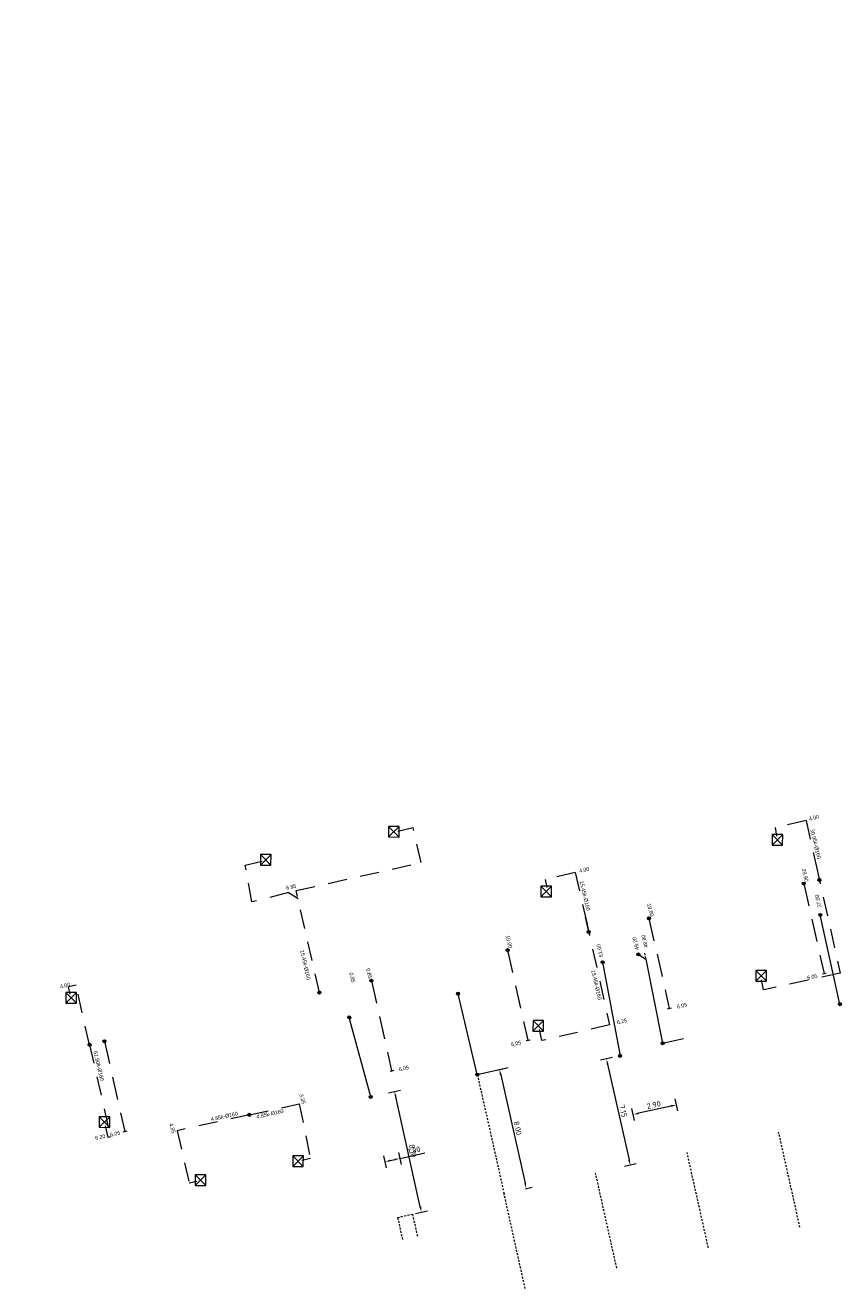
# Model space of a CAD drawing. Header units: inches. Extents: x 0 to 191500, y 0 to 342750.
# Tile 500 of 547: x 188526 to 188579, y 335886 to 335969. Entities that reach past the tile are written whole.
import ezdxf

# ---------------------------------------------------------------- set-up
doc = ezdxf.new("R2010")
doc.units = ezdxf.units.IN
doc.header["$MEASUREMENT"] = 0
for name, pattern in [('RI-HWA_HUISAANSLUITING', [4.8, 3, -1.8]), ('RI-HWA_KOLKAANSLUITING', [4.3, 2.5, -1.8]), ('RI-VWA_HUISAANSLUITING', [6.1, 2.5, -1.8, 0, -1.8]), ('STIPPELFIJN', [0.375, 0.25, -0.125])]:
    doc.linetypes.add(name, pattern=pattern)
doc.layers.get('0').update_dxf_attribs({"lineweight": 20})
doc.layers.get('DefPoints').update_dxf_attribs({"lineweight": 20})
for name, color, linetype, lineweight in [('ECW', 150, 'Continuous', 20), ('LOODLIJN', 11, 'STIPPELFIJN', 20), ('N-WE-RI-HWA-MAATVOERING-T25', 151, 'Continuous', 20), ('N-WE-RI-HWA_HUISAANSLUITING', 150, 'RI-HWA_HUISAANSLUITING', 20), ('N-WE-RI-HWA_KOLK-S', 150, 'Continuous', 20), ('N-WE-RI-HWA_KOLKAANSLUITING_PVC_160-G', 150, 'RI-HWA_KOLKAANSLUITING', 20), ('N-WE-RI-INLAAT', 7, 'Continuous', 20), ('N-WE-RI-VWA-MAATVOERING-T25', 30, 'Continuous', 20), ('N-WE-RI-VWA_HUISAANSLUITING', 20, 'RI-VWA_HUISAANSLUITING', 20), ('N-WE-RI-VWA_RIOOLPUT_ONTSTOPPINGSPUT-G', 30, 'Continuous', 20)]:
    doc.layers.add(name, color=color, linetype=linetype, lineweight=lineweight)
doc.styles.add('ISO', font='isocpeur.ttf', dxfattribs={"height": 2.5})
doc.styles.add('NLCS-ISO-M200-T18', font='txt', dxfattribs={"height": 0.36})
doc.dimstyles.new('NLCS-M200-T18-PIJL_L2_H1', dxfattribs={"dimscale": 0.2, "dimtxt": 2.5, "dimasz": 1.8, "dimexe": 2, "dimexo": 2, "dimgap": 0.7, "dimtad": 1, "dimzin": 0, "dimdsep": 46, "dimtxsty": 'NLCS-ISO-M200-T18', "dimcen": 0, "dimdle": 2, "dimclrd": 256, "dimclre": 256, "dimclrt": 256, "dimadec": 1, "dimazin": 0, "dimtfac": 1, "dimtdec": 3, "dimtofl": 0, "dimtmove": 0, "dimatfit": 3, "dimfxl": 2, "dimfxlon": 1, "dimtfillclr": 256, "dimtolj": 1, "dimtzin": 0, "dimlwd": -1, "dimlwe": -1, "dimarcsym": 0})
picture_1 = doc.add_image_def('image1.ecw', size_in_pixel=(220000, 285000))

# ---------------------------------------------------------------- blocks, each defined once
blk = doc.blocks.new('*D2862')
at = {"layer": 'DefPoints', "color": 0, "ltscale": 0.5, "transparency": 16777216}
for p in [(188565.353, 335897.224), (188566.054, 335894.094), (188568.884, 335894.728)]:
    blk.add_point(p, dxfattribs=at)
at = {"layer": 'N-WE-RI-VWA-MAATVOERING-T25', "ltscale": 0.5, "transparency": 16777216}
for p, q in [((188568.27, 335897.468), (188568.095, 335898.249)), ((188565.44, 335896.834), (188565.265, 335897.615)), ((188567.831, 335897.78), (188565.704, 335897.303))]:
    blk.add_line(p, q, dxfattribs=at)
for points in [[(188567.818, 335897.838), (188567.844, 335897.721), (188568.182, 335897.859)], [(188565.691, 335897.361), (188565.717, 335897.244), (188565.353, 335897.224)]]:
    blk.add_solid(points, dxfattribs=at)
at = {"layer": 'N-WE-RI-VWA-MAATVOERING-T25', "ltscale": 0.5, "transparency": 16777216, "insert": (188566.697, 335897.854), "char_height": 0.36, "attachment_point": 5, "rotation": 12.63558, "style": 'NLCS-ISO-M200-T18'}
blk.add_mtext('\\A1;2.90', dxfattribs=at)
blk = doc.blocks.new('*D2863')
at = {"layer": 'DefPoints', "color": 0, "ltscale": 0.5, "transparency": 16777216}
for p in [(188564.49, 335901.07), (188566.054, 335894.094), (188565.161, 335893.893)]:
    blk.add_point(p, dxfattribs=at)
at = {"layer": 'N-WE-RI-VWA-MAATVOERING-T25', "ltscale": 0.5, "transparency": 16777216}
for p, q in [((188563.987, 335900.958), (188563.206, 335900.783)), ((188563.675, 335900.519), (188565.082, 335894.244)), ((188565.551, 335893.981), (188564.77, 335893.806))]:
    blk.add_line(p, q, dxfattribs=at)
for points in [[(188563.734, 335900.532), (188563.617, 335900.506), (188563.597, 335900.87)], [(188565.141, 335894.258), (188565.023, 335894.231), (188565.161, 335893.893)]]:
    blk.add_solid(points, dxfattribs=at)
at = {"layer": 'N-WE-RI-VWA-MAATVOERING-T25', "ltscale": 0.5, "transparency": 16777216, "insert": (188564.691, 335897.452), "char_height": 0.36, "attachment_point": 5, "rotation": 282.63558, "style": 'NLCS-ISO-M200-T18'}
blk.add_mtext('\\A1;7.15', dxfattribs=at)
blk = doc.blocks.new('*D2864')
at = {"layer": 'DefPoints', "color": 0, "ltscale": 0.5, "transparency": 16777216}
for p in [(188556.141, 335900.07), (188557.891, 335892.263), (188558.339, 335892.364)]:
    blk.add_point(p, dxfattribs=at)
at = {"layer": 'N-WE-RI-VWA-MAATVOERING-T25', "ltscale": 0.5, "transparency": 16777216}
for p, q in [((188556.531, 335900.157), (188556.979, 335900.258)), ((188556.668, 335899.819), (188558.26, 335892.715)), ((188558.281, 335892.351), (188558.729, 335892.451))]:
    blk.add_line(p, q, dxfattribs=at)
for points in [[(188556.726, 335899.832), (188556.609, 335899.806), (188556.589, 335900.17)], [(188558.319, 335892.728), (188558.202, 335892.702), (188558.339, 335892.364)]]:
    blk.add_solid(points, dxfattribs=at)
at = {"layer": 'N-WE-RI-VWA-MAATVOERING-T25', "ltscale": 0.5, "transparency": 16777216, "insert": (188557.776, 335896.337), "char_height": 0.36, "attachment_point": 5, "rotation": 282.63558, "style": 'NLCS-ISO-M200-T18'}
blk.add_mtext('\\A1;8.00', dxfattribs=at)
blk = doc.blocks.new('*D2865')
at = {"layer": 'DefPoints', "color": 0, "ltscale": 0.5, "transparency": 16777216}
for p in [(188550.065, 335894.346), (188549.905, 335890.474), (188550.881, 335890.692)]:
    blk.add_point(p, dxfattribs=at)
at = {"layer": 'N-WE-RI-VWA-MAATVOERING-T25', "ltscale": 0.5, "transparency": 16777216}
for p, q in [((188549.177, 335893.738), (188549.002, 335894.519)), ((188549.441, 335894.207), (188549.714, 335894.268)), ((188550.153, 335893.956), (188549.978, 335894.737)), ((188550.065, 335894.346), (188551.694, 335894.71))]:
    blk.add_line(p, q, dxfattribs=at)
for points in [[(188549.428, 335894.266), (188549.454, 335894.149), (188549.089, 335894.129)], [(188549.701, 335894.327), (188549.727, 335894.21), (188550.065, 335894.346)]]:
    blk.add_solid(points, dxfattribs=at)
at = {"layer": 'N-WE-RI-VWA-MAATVOERING-T25', "ltscale": 0.5, "transparency": 16777216, "insert": (188550.986, 335894.88), "char_height": 0.36, "attachment_point": 5, "rotation": 12.58046, "style": 'NLCS-ISO-M200-T18'}
blk.add_mtext('\\A1;1.00', dxfattribs=at)
blk = doc.blocks.new('*D2866')
at = {"layer": 'DefPoints', "color": 0, "ltscale": 0.5, "transparency": 16777216}
for p in [(188548.141, 335898.38), (188549.708, 335898.729), (188549.905, 335890.474)]:
    blk.add_point(p, dxfattribs=at)
at = {"layer": 'N-WE-RI-VWA-MAATVOERING-T25', "ltscale": 0.5, "transparency": 16777216}
for p, q in [((188549.317, 335898.642), (188550.098, 335898.817)), ((188551.394, 335891.175), (188549.786, 335898.378)), ((188551.082, 335890.737), (188551.863, 335890.911))]:
    blk.add_line(p, q, dxfattribs=at)
for points in [[(188549.845, 335898.391), (188549.728, 335898.365), (188549.708, 335898.729)], [(188551.452, 335891.188), (188551.335, 335891.162), (188551.472, 335890.824)]]:
    blk.add_solid(points, dxfattribs=at)
at = {"layer": 'N-WE-RI-VWA-MAATVOERING-T25', "ltscale": 0.5, "transparency": 16777216, "insert": (188550.902, 335894.846), "char_height": 0.36, "attachment_point": 5, "rotation": 282.58046, "style": 'NLCS-ISO-M200-T18'}
blk.add_mtext('\\A1;8.10', dxfattribs=at)
blk = doc.blocks.new('A$C2C270354')
h = blk.add_hatch(color=256)
h.dxf.hatch_style = 1
edge = h.paths.add_edge_path()
edge.add_arc((0, 0), 0.1, 0, 360)
blk.add_circle((0, 0), 0.1)

msp = doc.modelspace()

# ---------------------------------------------------------------- linework, layer by layer
at = {"layer": 'LOODLIJN', "ltscale": 0.5}
for p, q in [((188566.08148, 335907.79969), (188566.16848, 335907.40757)), ((188555.13206, 335899.84356), (188556.88205, 335892.03731)), ((188576.27809, 335889.83191), (188574.88522, 335896.07323)), ((188570.27574, 335888.49237), (188568.88417, 335894.72792)), ((188564.2734, 335887.15284), (188562.88311, 335893.38262)), ((188558.27105, 335885.81331), (188556.88205, 335892.03731)), ((188549.90501, 335890.47419), (188550.881, 335890.692)), ((188549.90501, 335890.47419), (188550.23195, 335889.00917)), ((188550.881, 335890.692), (188551.20795, 335889.22698))]:
    msp.add_line(p, q, dxfattribs=at)
at = {"layer": 'N-WE-RI-HWA_HUISAANSLUITING', "ltscale": 0.5}
for p, q in [((188576.53109, 335912.35939), (188577.85792, 335906.45668)), ((188566.38427, 335910.07856), (188567.7111, 335904.17585)), ((188557.11555, 335907.99511), (188558.44238, 335902.09239)), ((188548.18831, 335905.98841), (188549.51514, 335900.0857)), ((188577.75228, 335906.43293), (188577.89863, 335906.46583)), ((188577.85792, 335906.45668), (188578.00426, 335906.48957)), ((188567.60547, 335904.1521), (188567.75182, 335904.185)), ((188567.7111, 335904.17585), (188567.85745, 335904.20874)), ((188530.68688, 335902.02046), (188532.02513, 335896.12032)), ((188558.33675, 335902.06865), (188558.4831, 335902.10155)), ((188558.44238, 335902.09239), (188558.58873, 335902.12529)), ((188549.40951, 335900.06196), (188549.55585, 335900.09485)), ((188549.51514, 335900.0857), (188549.66148, 335900.1186)), ((188531.9195, 335896.09658), (188532.06585, 335896.12948)), ((188532.02513, 335896.12032), (188532.17148, 335896.15322))]:
    msp.add_line(p, q, dxfattribs=at)
at = {"layer": 'N-WE-RI-HWA_KOLK-S'}
for p, q in [((188549.30567, 335916.10858), (188549.30417, 335915.41213)), ((188549.30417, 335915.41213), (188550.00212, 335916.10709)), ((188549.30567, 335916.10858), (188550.00063, 335915.41064)), ((188550.00212, 335916.10709), (188549.30567, 335916.10858)), ((188550.00063, 335915.41064), (188550.00212, 335916.10709)), ((188549.30417, 335915.41213), (188550.00063, 335915.41064)), ((188574.45197, 335915.57198), (188574.45047, 335914.87552)), ((188574.45047, 335914.87552), (188575.14842, 335915.57048)), ((188574.45047, 335914.87552), (188575.14692, 335914.87403)), ((188574.45197, 335915.57198), (188575.14692, 335914.87403)), ((188575.14842, 335915.57048), (188574.45197, 335915.57198)), ((188575.14692, 335914.87403), (188575.14842, 335915.57048)), ((188540.91186, 335914.27332), (188540.91036, 335913.57687)), ((188540.91036, 335913.57687), (188541.60831, 335914.27183)), ((188540.91186, 335914.27332), (188541.60681, 335913.57537)), ((188541.60831, 335914.27183), (188540.91186, 335914.27332)), ((188541.60681, 335913.57537), (188541.60831, 335914.27183)), ((188540.91036, 335913.57687), (188541.60681, 335913.57537)), ((188559.30353, 335912.19281), (188559.30204, 335911.49636)), ((188559.30204, 335911.49636), (188559.99998, 335912.19131)), ((188559.30204, 335911.49636), (188559.99849, 335911.49486)), ((188559.30353, 335912.19281), (188559.99849, 335911.49486)), ((188559.99998, 335912.19131), (188559.30353, 335912.19281)), ((188559.99849, 335911.49486), (188559.99998, 335912.19131)), ((188573.38457, 335906.65686), (188573.38307, 335905.96041)), ((188573.38307, 335905.96041), (188574.08102, 335906.65536)), ((188573.38457, 335906.65686), (188574.07953, 335905.95891)), ((188574.08102, 335906.65536), (188573.38457, 335906.65686)), ((188574.07953, 335905.95891), (188574.08102, 335906.65536)), ((188573.38307, 335905.96041), (188574.07953, 335905.95891)), ((188528.15997, 335905.21598), (188528.15847, 335904.51952)), ((188528.15847, 335904.51952), (188528.85642, 335905.21448)), ((188528.15997, 335905.21598), (188528.85492, 335904.51803)), ((188528.85642, 335905.21448), (188528.15997, 335905.21598)), ((188528.85492, 335904.51803), (188528.85642, 335905.21448)), ((188528.15847, 335904.51952), (188528.85492, 335904.51803)), ((188558.78192, 335903.38894), (188558.78043, 335902.69249)), ((188558.78043, 335902.69249), (188559.47838, 335903.38744)), ((188558.78192, 335903.38894), (188559.47688, 335902.69099)), ((188559.47838, 335903.38744), (188558.78192, 335903.38894)), ((188559.47688, 335902.69099), (188559.47838, 335903.38744)), ((188558.78043, 335902.69249), (188559.47688, 335902.69099)), ((188530.34628, 335897.0798), (188530.34479, 335896.38334)), ((188530.34479, 335896.38334), (188531.04274, 335897.0783)), ((188530.34628, 335897.0798), (188531.04124, 335896.38185)), ((188531.04274, 335897.0783), (188530.34628, 335897.0798)), ((188531.04124, 335896.38185), (188531.04274, 335897.0783)), ((188530.34479, 335896.38334), (188531.04124, 335896.38185)), ((188543.0306, 335894.5052), (188543.0291, 335893.80875)), ((188543.0291, 335893.80875), (188543.72705, 335894.5037)), ((188543.0306, 335894.5052), (188543.72555, 335893.80725)), ((188543.72705, 335894.5037), (188543.0306, 335894.5052)), ((188543.72555, 335893.80725), (188543.72705, 335894.5037)), ((188536.63132, 335893.26255), (188536.62982, 335892.56609)), ((188536.62982, 335892.56609), (188537.32777, 335893.26105)), ((188536.63132, 335893.26255), (188537.32628, 335892.5646)), ((188537.32777, 335893.26105), (188536.63132, 335893.26255)), ((188537.32628, 335892.5646), (188537.32777, 335893.26105)), ((188543.0291, 335893.80875), (188543.72555, 335893.80725)), ((188536.62982, 335892.56609), (188537.32628, 335892.5646))]:
    msp.add_line(p, q, dxfattribs=at)
at = {"layer": 'N-WE-RI-HWA_KOLKAANSLUITING_PVC_160-G', "ltscale": 0.5}
for p, q in [((188576.67828, 335916.49229), (188574.66314, 335916.02896)), ((188576.67828, 335916.49229), (188577.55552, 335912.58967)), ((188550.92713, 335916.02076), (188549.93137, 335915.77317)), ((188551.46018, 335913.73502), (188550.92713, 335916.02076)), ((188574.66314, 335916.02896), (188574.745, 335915.467)), ((188539.9132, 335913.57162), (188541.02392, 335913.83339)), ((188540.35742, 335911.15317), (188539.9132, 335913.57162)), ((188543.26371, 335911.89711), (188551.46018, 335913.73502)), ((188577.33621, 335913.56532), (188578.92622, 335906.49182)), ((188561.55563, 335913.09297), (188559.5696, 335912.63036)), ((188559.5696, 335912.63036), (188559.68642, 335912.10686)), ((188561.55563, 335913.09297), (188562.43287, 335909.19035)), ((188542.74387, 335911.76404), (188540.35742, 335911.15317)), ((188542.74387, 335911.76404), (188543.37847, 335911.39115)), ((188544.77893, 335905.21679), (188543.26371, 335911.89711)), ((188562.43287, 335909.19035), (188562.21356, 335910.16601)), ((188562.21356, 335910.16601), (188563.80356, 335903.09251)), ((188544.77893, 335905.21679), (188543.89413, 335909.11771)), ((188528.82685, 335905.70017), (188528.30595, 335905.58087)), ((188529.71165, 335901.79926), (188528.82685, 335905.70017)), ((188573.90162, 335905.38621), (188573.75075, 335906.05583)), ((188578.92622, 335906.49182), (188573.90162, 335905.38621)), ((188528.30595, 335905.58087), (188528.41261, 335905.102)), ((188559.36718, 335902.06857), (188559.20341, 335902.80034)), ((188563.80356, 335903.09251), (188559.36718, 335902.06857)), ((188529.71165, 335901.79926), (188531.08308, 335895.75284)), ((188540.19038, 335897.20334), (188543.4621, 335897.92334)), ((188543.4621, 335897.92334), (188544.19132, 335894.34686)), ((188540.19038, 335897.20334), (188535.45373, 335896.16096)), ((188530.92858, 335895.71609), (188530.749, 335896.487)), ((188531.08203, 335895.75749), (188530.92858, 335895.71609)), ((188535.45373, 335896.16096), (188536.23469, 335892.7542)), ((188544.19132, 335894.34686), (188543.622, 335894.211)), ((188536.23469, 335892.7542), (188536.736, 335892.854))]:
    msp.add_line(p, q, dxfattribs=at)
at = {"layer": 'N-WE-RI-VWA-MAATVOERING-T25', "linetype": 'ByBlock', "ltscale": 0.5}
for p, q in [((188567.27636, 335901.89991), (188568.64942, 335902.20772)), ((188555.13206, 335899.84356), (188557.15001, 335900.29594))]:
    msp.add_line(p, q, dxfattribs=at)
at = {"layer": 'N-WE-RI-VWA_HUISAANSLUITING', "linetype": 'ByBlock', "ltscale": 0.5}
for p, q in [((188578.8991, 335904.45424), (188577.61175, 335910.30823)), ((188565.69062, 335907.71465), (188566.16848, 335907.40757)), ((188566.16848, 335907.40757), (188567.27636, 335901.89991)), ((188563.34548, 335907.20444), (188564.49035, 335901.07039)), ((188555.13206, 335899.84356), (188553.86721, 335905.14233)), ((188548.14075, 335898.37972), (188546.73407, 335903.59044))]:
    msp.add_line(p, q, dxfattribs=at)
at = {"layer": 'N-WE-RI-VWA_RIOOLPUT_ONTSTOPPINGSPUT-G'}
for p, q in [((188578.98923, 335904.49757), (188578.80897, 335904.41091)), ((188578.85577, 335904.54437), (188578.94243, 335904.36412)), ((188567.36649, 335901.94324), (188567.18623, 335901.85659)), ((188567.23303, 335901.99004), (188567.31969, 335901.80979)), ((188564.58047, 335901.11371), (188564.40022, 335901.02706)), ((188564.44702, 335901.16051), (188564.53367, 335900.98026)), ((188555.22219, 335899.88688), (188555.04193, 335899.80023)), ((188555.08873, 335899.93368), (188555.17539, 335899.75343)), ((188548.23087, 335898.42305), (188548.05062, 335898.33639)), ((188548.09742, 335898.46984), (188548.18407, 335898.28959))]:
    msp.add_line(p, q, dxfattribs=at)
for centre in [(188578.8991, 335904.45424), (188567.27636, 335901.89991), (188564.49035, 335901.07039), (188555.13206, 335899.84356), (188548.14075, 335898.37972)]:
    msp.add_circle(centre, 0.1, dxfattribs=at)

# ---------------------------------------------------------------- block references
at = {"layer": 'N-WE-RI-INLAAT', "rotation": 0.06357443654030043}
for p in [(188576.53109, 335912.35939), (188577.55552, 335912.58967), (188566.38427, 335910.07856), (188577.61175, 335910.30823), (188562.43287, 335909.19035), (188557.11555, 335907.99511), (188565.69062, 335907.71465), (188563.34548, 335907.20444), (188548.18831, 335905.98841), (188544.77893, 335905.21679), (188553.86721, 335905.14233), (188546.73407, 335903.59044), (188529.71165, 335901.79926), (188530.68688, 335902.02046), (188540.19038, 335897.20334)]:
    msp.add_blockref('A$C2C270354', p, dxfattribs=at)

# ---------------------------------------------------------------- texts
at = {"layer": 'N-WE-RI-HWA-MAATVOERING-T25', "char_height": 0.25, "attachment_point": 5, "style": 'ISO'}
for s, insert, rotation in [('{\\Fiso-3098.shx;4.00}', (188577.19677, 335916.67671), 12.48408), ('{\\Fiso-3098.shx;30.95k-%%c160}', (188577.30535, 335914.96144), 283.15773), ('{\\Fiso-3098.shx;4.00}', (188562.13998, 335913.2628), 12.48408), ('{\\Fiso-3098.shx;29.90}', (188576.62255, 335912.91024), 284.07672), ('{\\Fiso-3098.shx;6.85}', (188542.9298, 335912.1377), 12.48408), ('{\\Fiso-3098.shx;15.45k-%%c160}', (188562.1827, 335911.56212), 283.15773), ('{\\Fiso-3098.shx;19.90}', (188566.47574, 335910.6294), 284.07672), ('{\\Fiso-3098.shx;10.00}', (188557.20702, 335908.54595), 284.07672), ('{\\Fiso-3098.shx;15.45k-%%c160}', (188543.85317, 335907.02893), 283.15773), ('{\\Fiso-3098.shx;0.85}', (188548.04019, 335906.47447), 284.07672), ('{\\Fiso-3098.shx;15.45k-%%c160}', (188562.93985, 335905.7211), 283.15773), ('{\\Fiso-3098.shx;4.00}', (188528.10258, 335905.67839), 12.48408), ('{\\Fiso-3098.shx;6.05}', (188577.08949, 335906.24375), 12.48408), ('{\\Fiso-3098.shx;6.05}', (188568.54931, 335904.35967), 12.48408), ('{\\Fiso-3098.shx;6.25}', (188564.60554, 335903.32721), 12.48408), ('{\\Fiso-3098.shx;6.05}', (188557.67395, 335901.87947), 12.48408), ('{\\Fiso-3098.shx;61.90k-%%c160}', (188530.31665, 335900.39853), 283.15773), ('{\\Fiso-3098.shx;6.05}', (188550.31401, 335900.24578), 12.48408), ('{\\Fiso-3098.shx;3.35}', (188543.66825, 335898.24641), 286.58142), ('{\\Fiso-3098.shx;4.85k-%%c160}', (188538.54456, 335897.09551), 12.48408), ('{\\Fiso-3098.shx;4.85k-%%c160}', (188541.53668, 335897.26506), 12.48408), ('{\\Fiso-3098.shx;4.85}', (188535.14517, 335896.32151), 286.58142), ('{\\Fiso-3098.shx;6.20}', (188530.41305, 335895.74068), 12.48408), ('{\\Fiso-3098.shx;6.05}', (188531.38828, 335895.96188), 12.48408)]:
    msp.add_mtext(s, dxfattribs=dict(at, insert=insert, rotation=rotation))
at = {"layer": 'N-WE-RI-VWA-MAATVOERING-T25', "char_height": 0.25, "attachment_point": 5, "style": 'ISO'}
for s, insert, rotation in [('{\\Fiso-3098.shx;37.00}', (188577.47826, 335911.21166), 104.01075), ('{\\Fiso-3098.shx;48.80}', (188566.10474, 335908.58669), 104.01075), ('{\\Fiso-3098.shx;51.60}', (188563.16325, 335907.96496), 104.01075), ('{\\Fiso-3098.shx;49.20}', (188565.52321, 335908.43024), 104.01075), ('{\\Fiso-3098.shx;0.85}', (188546.93277, 335906.208), 284.07672)]:
    msp.add_mtext(s, dxfattribs=dict(at, insert=insert, rotation=rotation))

# ---------------------------------------------------------------- dimensions: what is measured, and where the dimension line sits
at = {"layer": 'N-WE-RI-VWA-MAATVOERING-T25', "ltscale": 0.5}
for p1, p2, distance, picture, middle in [((188564.49035, 335901.07039), (188566.0544, 335894.09355), -0.91587, '*D2863', (188564.69093, 335897.45162)), ((188556.14104, 335900.06975), (188557.89103, 335892.2635), 0.45903, '*D2864', (188557.7762, 335896.33703)), ((188549.90501, 335890.47419), (188548.14075, 335898.37972), -1.60567, '*D2866', (188550.90232, 335894.84639)), ((188568.88417, 335894.72792), (188566.0544, 335894.09355), -3.20835, '*D2862', (188566.69746, 335897.85364)), ((188549.90501, 335890.47419), (188550.881, 335890.692), 3.74438, '*D2865', (188550.98567, 335894.87972))]:
    dim = msp.add_aligned_dim(p1=p1, p2=p2, distance=distance, dimstyle='NLCS-M200-T18-PIJL_L2_H1', dxfattribs=at)
    dim.commit()
    dim.dimension.update_dxf_attribs({"geometry": picture, "text_midpoint": middle})

# ---------------------------------------------------------------- pictures from other files: only their frames are drawn
at = {"layer": 'ECW'}
image = msp.add_image(picture_1, insert=(180500, 328500), size_in_units=(11000, 14250), dxfattribs=at)
image.dxf.flags = 7

doc.saveas('drawing.dxf')
